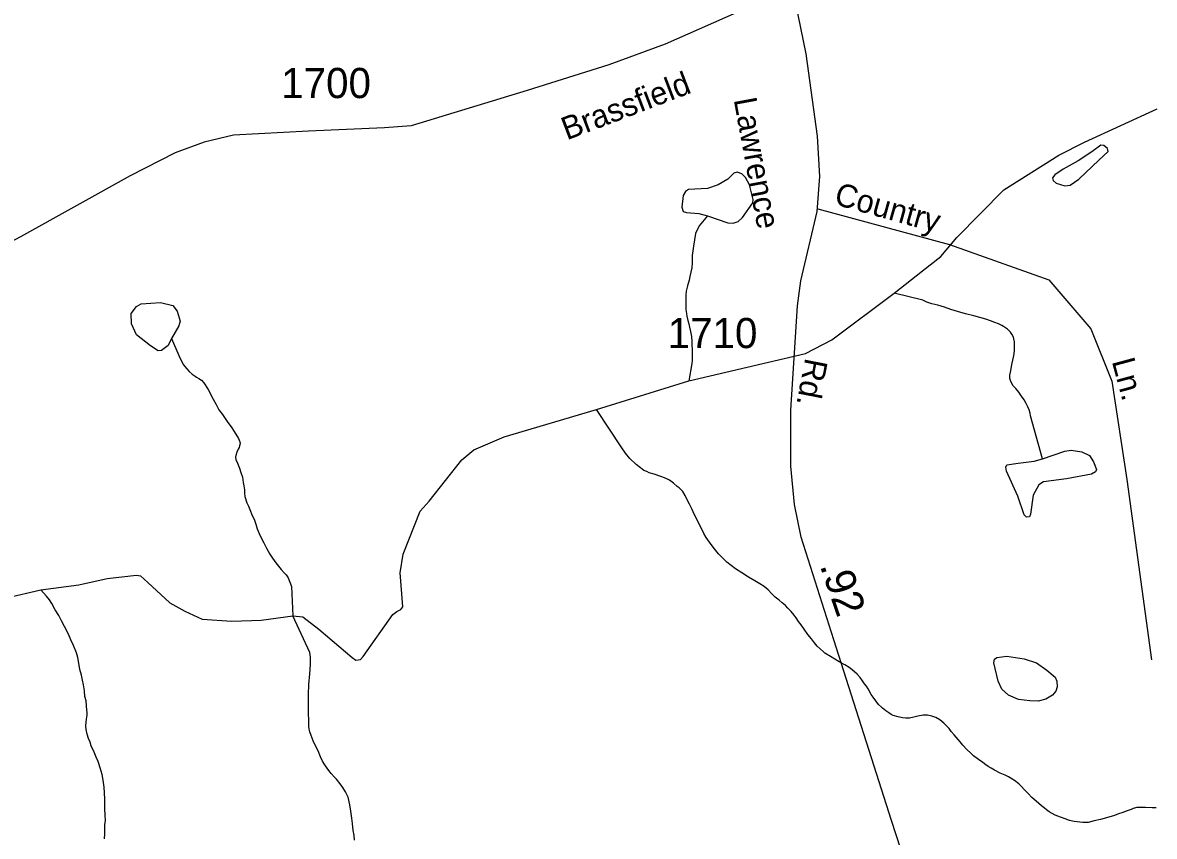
# Model space of a CAD drawing. Extents: x 2056842 to 2160602, y 826753 to 1016856.
# Drawn here: x 2112824 to 2117511, y 855043 to 858411 of the extents above; entities that cross this region are included whole.
import ezdxf

# ---------------------------------------------------------------- set-up
doc = ezdxf.new("R2010")
doc.units = 0
for name, color, linetype in [('Exist Hydrographic Misc Water Feature', 7, 'Continuous'), ('Exist Road Non-System Type 51', 7, 'Continuous'), ('Exist Road Non-System Type 51 Label', 7, 'Continuous'), ('Exist Road Secondary Mileage Hundredths English Label', 7, 'Continuous'), ('Exist Road Secondary Type 51 Attributed', 7, 'Continuous'), ('Exist Road Secondary Type 51 Label', 7, 'Continuous'), ('Exist Road Secondary Type 51 Number Label', 7, 'Continuous')]:
    doc.layers.add(name, color=color, linetype=linetype)

msp = doc.modelspace()

# ---------------------------------------------------------------- linework, layer by layer
at = {"layer": 'Exist Hydrographic Misc Water Feature'}
for points in [[(2112613.9, 855997.3), (2112900.2, 856062.7), (2113057.2, 856084), (2113173.9, 856110.4), (2113295.7, 856124.2), (2113312.1, 856121.7), (2113342.2, 856094.1), (2113433.9, 856009.9), (2113496.6, 855974.7), (2113568.2, 855942), (2113691.3, 855933.3), (2113811.8, 855937), (2113942.8, 855955.4), (2113985.1, 855950.8), (2114051.6, 855900.6), (2114188.5, 855782.5), (2114204.8, 855772.4), (2114223.7, 855774.9), (2114235, 855787.5), (2114356.8, 855960.9), (2114374.3, 855973.5), (2114390.7, 855982.3), (2114399.5, 855992.3), (2114394.4, 856046.3), (2114388.2, 856133), (2114400.7, 856210.9), (2114471, 856389.3), (2114507.5, 856430.8), (2114643, 856601.2), (2114692.8, 856642.9), (2114818.9, 856695.9), (2115201.4, 856810.4), (2115583.6, 856928.3), (2116065.8, 857041.1), (2116176.2, 857098), (2116433.5, 857291.1), (2116550.4, 857383.2), (2116627, 857443.5), (2116693.6, 857521.4), (2116887.9, 857719.7), (2117115.5, 857863.1), (2117222.2, 857915.9), (2117523.2, 858055)], [(2117195.8, 857839.2), (2117133.1, 857804.1), (2117099.2, 857781.4), (2117089.1, 857768.9), (2117091.6, 857757.6), (2117104.2, 857746.3), (2117140.6, 857736.2), (2117163.2, 857738.7), (2117198.4, 857763.8), (2117281.2, 857841.7), (2117320.2, 857878.2), (2117317.6, 857889.5), (2117302.6, 857902.1), (2117290, 857903.3), (2117252.3, 857876.9), (2117195.8, 857839.2)], [(2115660.2, 857611.8), (2115745.5, 857582.9), (2115766.9, 857581.7), (2115787, 857587.9), (2115805.8, 857604.3), (2115848.5, 857665.8), (2115849.8, 857679.7), (2115834.7, 857740), (2115818.4, 857770.1), (2115803.3, 857785.2), (2115783.2, 857792.7), (2115769.4, 857787.7), (2115744.3, 857762.6), (2115705.4, 857740), (2115660.2, 857724.9), (2115582.3, 857719.9), (2115569.7, 857712.3), (2115559.7, 857696), (2115554.7, 857647), (2115559.7, 857629.4), (2115573.5, 857625.6), (2115625, 857620.6), (2115660.2, 857611.8)], [(2115660.2, 857611.8), (2115626.3, 857570.4), (2115611.2, 857538.9), (2115602.5, 857486.1), (2115597, 857447.6), (2115597.4, 857432.1), (2115597.2, 857418.3), (2115595.8, 857396.3), (2115591.9, 857378.2), (2115588, 857360.1), (2115584.3, 857345.6), (2115578.1, 857321.8), (2115572.4, 857299.9), (2115570.5, 857283.6), (2115570.9, 857267.8), (2115570.9, 857235.7), (2115571.1, 857223.5), (2115573.2, 857207.7), (2115575.5, 857195.6), (2115579.6, 857177.5), (2115583.9, 857164.4), (2115585.7, 857150.3), (2115590, 857132.2), (2115594.3, 857112.4), (2115596.4, 857091.8), (2115596.2, 857077.7), (2115596.8, 857058.1), (2115596.6, 857044.4), (2115597, 857026), (2115597, 857013.8), (2115595.1, 856999.9), (2115583.6, 856928.3)], [(2117047.7, 856605.4), (2116998.5, 856784.1), (2116996.3, 856794.6), (2116992.8, 856808.5), (2116987.9, 856820.2), (2116980.3, 856835.1), (2116972.1, 856850.2), (2116961.6, 856864.4), (2116949.7, 856881.6), (2116937.6, 856896), (2116927.2, 856907.7), (2116921.2, 856917.5), (2116915.3, 856930.2), (2116913, 856937.4), (2116912.8, 856951.3), (2116914.9, 856963.6), (2116917.7, 856978.5), (2116920.6, 856995.5), (2116924.5, 857013.6), (2116927.8, 857025.7), (2116930, 857039.5), (2116931.9, 857055.9), (2116932.1, 857071.7), (2116931.5, 857081.5), (2116931.7, 857089.6), (2116929.8, 857102.1), (2116927.6, 857109.3), (2116921.2, 857122), (2116915.3, 857129.4), (2116909.1, 857136.1), (2116903.4, 857141.8), (2116895, 857147.9), (2116887, 857153.6), (2116879.2, 857158), (2116865.4, 857165), (2116851.1, 857170), (2116833, 857176.8), (2116812.9, 857183.1), (2116789, 857190.3), (2116763.1, 857197.9), (2116728.9, 857206.3), (2116696.3, 857215.7), (2116668.8, 857224), (2116642.3, 857233.3), (2116614.2, 857241.1), (2116590.3, 857246.8), (2116568.5, 857254.6), (2116552.3, 857262.3), (2116433.5, 857291.1)], [(2113441.4, 857104.2), (2113426.3, 857075.3), (2113398.7, 857054), (2113384.9, 857052.7), (2113353.5, 857072.8), (2113295.7, 857119.3), (2113275.6, 857164.5), (2113274.4, 857207.3), (2113295.7, 857236.2), (2113315.8, 857247.5), (2113394.9, 857252.5), (2113446.4, 857239.9), (2113464, 857217.3), (2113476.5, 857175.8), (2113471.5, 857155.7), (2113441.4, 857104.2)], [(2113441.4, 857104.2), (2113471.6, 857033.1), (2113479.6, 857014.8), (2113490.1, 856995), (2113496, 856987.6), (2113504, 856977.5), (2113514.3, 856967.4), (2113526.4, 856955.8), (2113538.3, 856947.9), (2113544.4, 856943.7), (2113554.5, 856937.8), (2113565.1, 856931.3), (2113574.8, 856920), (2113593, 856892.2), (2113613.3, 856852.2), (2113625.8, 856830.4), (2113637.3, 856808.3), (2113652.1, 856789.1), (2113674.2, 856756.5), (2113688.4, 856737.3), (2113700.3, 856719.3), (2113718.7, 856689.3), (2113724.4, 856675.8), (2113724.7, 856668.5), (2113722.6, 856659.5), (2113720.8, 856652.9), (2113717.3, 856644.9), (2113711.3, 856632.8), (2113706.6, 856619.7), (2113705.4, 856612.2), (2113707.4, 856603.4), (2113713.6, 856587.8), (2113721.8, 856567.1), (2113727.7, 856549.6), (2113734.3, 856529.9), (2113738.2, 856507.4), (2113740, 856493.7), (2113742.5, 856477.1), (2113742.7, 856463.3), (2113744.5, 856449.2), (2113752.5, 856423.7), (2113759.3, 856409.7), (2113765.3, 856395.4), (2113775.3, 856371.5), (2113783.3, 856355.7), (2113790.1, 856334.4), (2113796, 856316.1), (2113804, 856296.2), (2113812, 856277.9), (2113822.5, 856258.1), (2113834.6, 856236.4), (2113848.5, 856210.7), (2113859, 856194.2), (2113873.1, 856174.9), (2113883.6, 856160.8), (2113894.8, 856147.7), (2113907.4, 856133.3), (2113915.4, 856125.1), (2113923.6, 856112.9), (2113937.4, 856076.5), (2113942.8, 855955.4)], [(2116076.8, 855878.5), (2116060.4, 855900.4), (2116048.5, 855917.7), (2116038, 855931.8), (2116028.4, 855947.5), (2116019.8, 855957.7), (2116007.7, 855973.4), (2115993.8, 855987.6), (2115983.7, 855997.7), (2115969.4, 856009.6), (2115957.3, 856021.1), (2115941.1, 856033.3), (2115927.1, 856046.4), (2115911.5, 856062.6), (2115895.5, 856076.8), (2115876.9, 856088.6), (2115856.6, 856100.5), (2115830.7, 856115.8), (2115802.2, 856133.5), (2115776.4, 856149.6), (2115758.4, 856163.3), (2115740.3, 856177.4), (2115722.1, 856195.1), (2115706.3, 856212.6), (2115689.1, 856232.6), (2115675.5, 856250.9), (2115661.4, 856270.1), (2115655.4, 856280.3), (2115645.4, 856296.8), (2115637, 856314.4), (2115625.1, 856338), (2115618.5, 856352.4), (2115606.4, 856373.7), (2115596.4, 856398), (2115586.1, 856417.8), (2115578.1, 856433.6), (2115567.9, 856453.4), (2115557.8, 856469.9), (2115543.5, 856485.9), (2115535.5, 856491.6), (2115519.5, 856505.4), (2115503.3, 856517.2), (2115483.2, 856527.1), (2115467.2, 856532.4), (2115439.5, 856542.3), (2115419.2, 856548.2), (2115408.9, 856552.6), (2115396.9, 856557.6), (2115382.9, 856567.9), (2115364.9, 856582.4), (2115339, 856607.4), (2115320.6, 856629.3), (2115306.4, 856651.7), (2115201.4, 856810.4)], [(2117047.7, 856605.4), (2117140.6, 856636.8), (2117167, 856641.9), (2117210.9, 856634.3), (2117242.3, 856619.3), (2117258.6, 856592.9), (2117271.2, 856561.5), (2117267.4, 856551.4), (2117251.1, 856541.4), (2117146.9, 856522.5), (2117052.7, 856509.9), (2117032.6, 856497.4), (2117010, 856454.7), (2116998.7, 856376.8), (2116993.7, 856365.5), (2116981.1, 856364.2), (2116972.3, 856374.3), (2116946, 856450.9), (2116899.5, 856553.9), (2116895.7, 856571.5), (2116900.8, 856580.3), (2116947.2, 856587.8), (2117013.8, 856595.4), (2117047.7, 856605.4)], [(2113163.2, 855032.4), (2113165.3, 855052.7), (2113165.3, 855072.6), (2113164.9, 855090.6), (2113166.9, 855108.5), (2113166.3, 855130.5), (2113164.2, 855156.3), (2113164.2, 855176.6), (2113164.2, 855196.5), (2113163.8, 855222.6), (2113161.4, 855246.5), (2113157.5, 855275.9), (2113153, 855298.4), (2113145, 855326.4), (2113137, 855352), (2113128.6, 855370.3), (2113120.2, 855391.9), (2113108.1, 855418.1), (2113104, 855432.1), (2113097.6, 855448), (2113091.2, 855466), (2113087.4, 855485.7), (2113085.5, 855499.8), (2113086.7, 855515.4), (2113088.8, 855527.7), (2113091, 855544), (2113090.8, 855555.4), (2113090.4, 855565.6), (2113088.8, 855583.3), (2113086.7, 855603.9), (2113081.8, 855621.2), (2113080, 855645.8), (2113075.9, 855669.6), (2113071.6, 855689.7), (2113067.7, 855709.4), (2113061.5, 855733.1), (2113057, 855759.8), (2113052.9, 855783.5), (2113046.7, 855803.1), (2113034.2, 855833), (2113024, 855855.6), (2113013.9, 855879.5), (2112997.5, 855911.1), (2112985.4, 855934.9), (2112973.8, 855956.6), (2112959, 855980.7), (2112945, 856006.3), (2112934.8, 856022.1), (2112922.9, 856036.5), (2112900.2, 856062.7)], [(2114198.7, 855027.3), (2114196.7, 855047.9), (2114192.8, 855067.5), (2114190.1, 855095.5), (2114188.3, 855117.7), (2114184, 855147.6), (2114179.9, 855173.8), (2114172.9, 855204.4), (2114161, 855227.3), (2114150.8, 855244.7), (2114139.1, 855260.7), (2114124.7, 855279.1), (2114114.9, 855289.1), (2114102.6, 855302.3), (2114088.6, 855320.6), (2114076.3, 855338.3), (2114066.3, 855354.1), (2114058.3, 855372.3), (2114047.6, 855396.2), (2114037.8, 855417.6), (2114027.5, 855437.9), (2114019.3, 855460.2), (2114013, 855475.8), (2114011.1, 855485.8), (2114009.3, 855499.4), (2114008.9, 855509.6), (2114008.9, 855525.8), (2114008.4, 855548.2), (2114008.4, 855566.1), (2114007.8, 855585.7), (2114008.2, 855605.5), (2114008, 855629.9), (2114009.5, 855671.8), (2114013, 855716), (2114014.8, 855734), (2114016.6, 855756.4), (2114016.2, 855784), (2114014, 855803.8), (2113942.8, 855955.4)], [(2117518.5, 855160.6), (2117502.3, 855161.1), (2117474.2, 855162.5), (2117454.1, 855162.7), (2117438.4, 855162.2), (2117424.2, 855158.3), (2117414.6, 855153.7), (2117398.8, 855148.3), (2117380.7, 855142.1), (2117362.7, 855136), (2117346.3, 855129.5), (2117312.7, 855119.2), (2117288.7, 855112.7), (2117262.6, 855106.9), (2117237, 855100.6), (2117215.3, 855100.3), (2117178.8, 855103.7), (2117160.1, 855108.2), (2117142.1, 855115), (2117122, 855122.1), (2117100.2, 855129.8), (2117076.2, 855143.6), (2117064.5, 855152.7), (2117054.5, 855161.1), (2117044.2, 855168.7), (2117032.6, 855179.1), (2117022.3, 855189.1), (2117004.3, 855204), (2116988.3, 855219.8), (2116973.9, 855235.8), (2116959.8, 855250.1), (2116949.5, 855260.2), (2116931.7, 855273.5), (2116907.3, 855289.7), (2116893.3, 855295.9), (2116873.2, 855305), (2116849.4, 855317.2), (2116834.9, 855325), (2116823, 855332.5), (2116812.9, 855338.5), (2116801, 855348.4), (2116783, 855360.5), (2116762.7, 855376.6), (2116750.8, 855386.5), (2116734.8, 855402.3), (2116718.2, 855419.8), (2116706.5, 855434.2), (2116690.1, 855453.3), (2116682.1, 855463.5), (2116670, 855477.4), (2116661.6, 855489.2), (2116639.9, 855510.8), (2116623.5, 855525.1), (2116605.6, 855534.7), (2116589.6, 855540.8), (2116571.4, 855544.3), (2116553.6, 855544.5), (2116531.2, 855540.2), (2116515.8, 855536.5), (2116497.6, 855531.9), (2116481.8, 855531.5), (2116467.6, 855533.2), (2116449.8, 855538), (2116429.3, 855543.1), (2116421.5, 855547.5), (2116411.4, 855553.5), (2116399.4, 855562.6), (2116385.4, 855572.9), (2116381.5, 855577.1), (2116369, 855588.7), (2116357.3, 855603.1), (2116346.7, 855618.9), (2116338.5, 855630.3), (2116326.6, 855652.8), (2116318.6, 855664.6), (2116310.6, 855674.3), (2116302.4, 855686.1), (2116292.3, 855700.2), (2116280.2, 855714.6), (2116259.9, 855732.3), (2116247.8, 855741.4), (2116229.8, 855753.1), (2116205.8, 855765.2), (2116187.3, 855776.9), (2116169.5, 855787.3), (2116147.1, 855800.9), (2116139.3, 855808.1), (2116127.2, 855818.5), (2116115.1, 855830.1), (2116103.1, 855844.5), (2116090.7, 855860.1), (2116076.8, 855878.5)], [(2117089.9, 855627.6), (2117061.8, 855610.7), (2117029.9, 855602.3), (2116996.2, 855603.2), (2116948.3, 855609.8), (2116907.1, 855626.7), (2116879.9, 855652), (2116863.9, 855684.9), (2116847.1, 855760.9), (2116849.9, 855776.8), (2116858.3, 855783.4), (2116900.5, 855789), (2116972.7, 855777.8), (2117023.3, 855760.9), (2117065.5, 855730.8), (2117100.2, 855701.8), (2117107.7, 855685.8), (2117108.7, 855661.4), (2117103.1, 855643.6), (2117089.9, 855627.6)]]:
    msp.add_lwpolyline(points, dxfattribs=at)
at = {"layer": 'Exist Road Non-System Type 51'}
msp.add_lwpolyline([(2116118.2, 857641), (2116662.4, 857492.2), (2117073.6, 857346.7), (2117248.1, 857143), (2117335.3, 856926.9), (2117397.6, 856519.5), (2117499.4, 855773.3)], dxfattribs=at)
at = {"layer": 'Exist Road Secondary Type 51 Attributed'}
for points in [[(2116014.7, 858553.1), (2115826.8, 858472.9), (2115485.7, 858321.4), (2115251.9, 858237), (2114913.1, 858130.1), (2114433.5, 857983.9), (2114322.4, 857975.2), (2114007.6, 857961.3), (2113697.1, 857946), (2113575.9, 857915.8), (2113456.1, 857871.7), (2113270.2, 857776.8), (2112815.6, 857525), (2112231.5, 857213.9), (2112020.7, 857108.4), (2111803.4, 857028.1)], [(2116637.5, 853815.9), (2116693.1, 853947.6), (2116708.3, 854090.2), (2116706.4, 854192.9), (2116677.9, 854337.4), (2116557.2, 854697.7), (2116422.3, 855108.5), (2116183.8, 855856.7), (2116047.9, 856281.7), (2116021.3, 856416.7), (2116006.1, 856574.6), (2116006.1, 856806.6), (2116033.7, 857239.2), (2116047, 857341.8), (2116115.4, 857629), (2116125.8, 857774.5), (2116116.3, 857941.8), (2116068.8, 858282.2), (2116014.7, 858553.1)]]:
    msp.add_lwpolyline(points, dxfattribs=at)

# ---------------------------------------------------------------- texts
at = {"layer": 'Exist Road Non-System Type 51 Label'}
for s, rotation, p in [('Country', 344.3656, (2116181, 857660.2)), ('Ln.', 285.1315, (2117334.6, 857009.6))]:
    msp.add_text(s, height=95, rotation=rotation, dxfattribs=at).set_placement(p)
at = {"layer": 'Exist Road Secondary Mileage Hundredths English Label'}
msp.add_text('.92', height=125, rotation=288.9126, dxfattribs=at).set_placement((2116125, 856163.7))
at = {"layer": 'Exist Road Secondary Type 51 Label'}
for s, rotation, p in [('Brassfield', 20.8763, (2115078, 857923.5)), ('Lawrence', 280.4479, (2115768.9, 858092.9)), ('Rd.', 258.9993, (2116066.1, 857026.3))]:
    msp.add_text(s, height=95, rotation=rotation, dxfattribs=at).set_placement(p)
at = {"layer": 'Exist Road Secondary Type 51 Number Label'}
for s, p in [('1700', (2113895, 858098.7)), ('1710', (2115495.6, 857063.7))]:
    msp.add_text(s, height=125, dxfattribs=at).set_placement(p)

doc.saveas('drawing.dxf')
